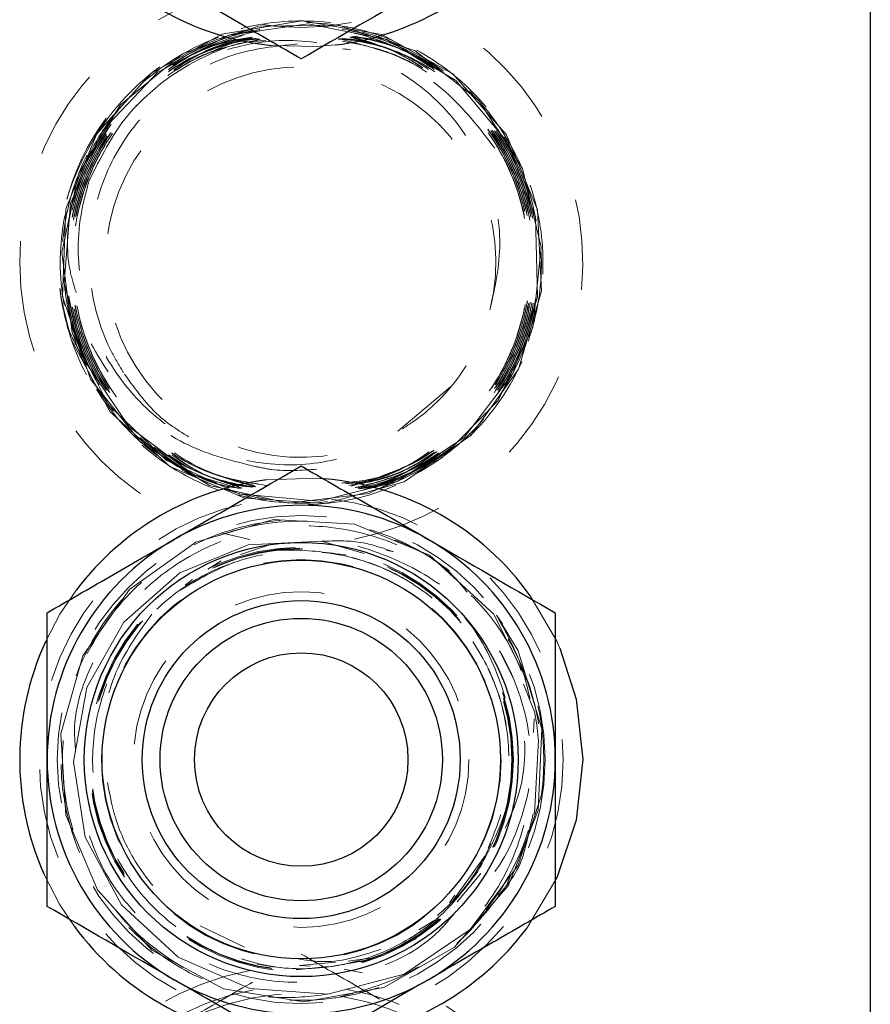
# Model space of a CAD drawing. Header units: inches. Extents: x 1907 to 2452, y -210 to -54.
# Tile 675 of 1056: x 2078.857 to 2079.799, y -79.164 to -78.075. Entities that reach past the tile are written whole.
import ezdxf

# ---------------------------------------------------------------- set-up
doc = ezdxf.new("R2010")
doc.units = ezdxf.units.IN
doc.header["$LTSCALE"] = 0.5
doc.header["$MEASUREMENT"] = 0
doc.linetypes.add('HIDDEN', pattern=[0.225, 0.15, -0.075])
doc.layers.add('SVD-M-S', color=8, linetype='Continuous')

msp = doc.modelspace()

# ---------------------------------------------------------------- linework, layer by layer
at = {"layer": 'SVD-M-S', "linetype": 'Continuous', "lineweight": 25}
for p, q in [((2079.79853, -76.57349), (2079.79853, -80.11349)), ((2079.4548, -78.77028), (2079.47291, -78.82649)), ((2079.47291, -78.82649), (2079.48019, -78.89349)), ((2079.48019, -78.89349), (2079.47291, -78.96048)), ((2079.47291, -78.96048), (2079.45141, -79.0243))]:
    msp.add_line(p, q, dxfattribs=at)
at = {"layer": 'SVD-M-S', "linetype": 'HIDDEN', "lineweight": 18}
for p, q in [((2079.03713, -78.11273), (2079.12091, -78.08215)), ((2079.08067, -78.09102), (2079.16921, -78.07608)), ((2079.08846, -78.09205), (2079.17622, -78.07963)), ((2079.12091, -78.08215), (2079.21013, -78.08104)), ((2079.16921, -78.07608), (2079.25773, -78.09129)), ((2079.17622, -78.07963), (2079.26317, -78.09697)), ((2079.21013, -78.08104), (2079.29472, -78.10953)), ((2079.0021, -78.13441), (2079.08067, -78.09102)), ((2079.00979, -78.13281), (2079.08846, -78.09205)), ((2079.25773, -78.09129), (2079.33625, -78.13497)), ((2079.1854, -78.10469), (2079.13567, -78.10342)), ((2079.20624, -78.10286), (2079.1854, -78.10469)), ((2079.26317, -78.09697), (2079.33951, -78.14214)), ((2078.96821, -78.16931), (2079.03713, -78.11273)), ((2079.29472, -78.10953), (2079.36513, -78.16444)), ((2078.94234, -78.20135), (2079.0021, -78.13441)), ((2078.94907, -78.1973), (2079.00979, -78.13281)), ((2079.33625, -78.13497), (2079.3959, -78.20221)), ((2079.33951, -78.14214), (2079.3966, -78.21005)), ((2078.92193, -78.24548), (2078.96821, -78.16931)), ((2079.36513, -78.16444), (2079.4134, -78.23959)), ((2078.90813, -78.28427), (2078.94234, -78.20135)), ((2078.91314, -78.27822), (2078.94907, -78.1973)), ((2079.3959, -78.20221), (2079.42994, -78.28544)), ((2079.3966, -78.21005), (2079.42801, -78.29307)), ((2078.90348, -78.33265), (2078.92193, -78.24548)), ((2079.4134, -78.23959), (2079.43408, -78.32651)), ((2078.90603, -78.36644), (2078.91314, -78.27822)), ((2078.90424, -78.38102), (2078.90813, -78.28427)), ((2079.42994, -78.28544), (2079.43451, -78.37527)), ((2079.42801, -78.29307), (2079.43016, -78.38183)), ((2078.91493, -78.42098), (2078.90348, -78.33265)), ((2079.43408, -78.32651), (2079.42481, -78.41541)), ((2078.92851, -78.45201), (2078.90603, -78.36644)), ((2079.43451, -78.37527), (2079.40907, -78.46157)), ((2078.91382, -78.42881), (2078.90291, -78.38387)), ((2078.90291, -78.38387), (2078.90291, -78.38387)), ((2078.93512, -78.47281), (2078.90424, -78.38102)), ((2079.43016, -78.38183), (2079.40279, -78.46633)), ((2078.95496, -78.50051), (2078.91493, -78.42098)), ((2079.42481, -78.41541), (2079.38663, -78.49626)), ((2078.9565, -78.50826), (2078.91382, -78.42881)), ((2078.97805, -78.52529), (2078.92851, -78.45201)), ((2079.40907, -78.46157), (2079.35648, -78.53462)), ((2078.99115, -78.54272), (2078.93512, -78.47281)), ((2079.40279, -78.46633), (2079.34897, -78.53703)), ((2079.27558, -78.53007), (2079.33396, -78.48122)), ((2079.38663, -78.49626), (2079.3238, -78.55992)), ((2079.01905, -78.56228), (2078.95496, -78.50051)), ((2079.02306, -78.56908), (2078.9565, -78.50826)), ((2079.04902, -78.57802), (2078.97805, -78.52529)), ((2079.34897, -78.53703), (2079.27476, -78.58594)), ((2079.35648, -78.53462), (2079.28264, -78.58614)), ((2079.06715, -78.59012), (2078.99115, -78.54272)), ((2079.09994, -78.59934), (2079.01905, -78.56228)), ((2079.3238, -78.55992), (2079.24342, -78.59921)), ((2079.10597, -78.60443), (2079.02306, -78.56908)), ((2079.09928, -78.59365), (2079.04902, -78.57802)), ((2079.13036, -78.58416), (2079.1854, -78.58228)), ((2079.1854, -78.58228), (2079.19443, -78.5829)), ((2079.15452, -78.60968), (2079.06715, -78.59012)), ((2079.27476, -78.58594), (2079.1885, -78.60753)), ((2079.28264, -78.58614), (2079.19588, -78.61033)), ((2079.1885, -78.60753), (2079.09994, -78.59934)), ((2079.19588, -78.61033), (2079.10597, -78.60443)), ((2079.24342, -78.59921), (2079.15452, -78.60968)), ((2079.13788, -78.62802), (2079.05168, -78.65306)), ((2079.22747, -78.63294), (2079.13788, -78.62802)), ((2079.31036, -78.66722), (2079.22747, -78.63294)), ((2079.05168, -78.65306), (2078.9786, -78.70523)), ((2079.10985, -78.656), (2079.03409, -78.68688)), ((2079.13801, -78.65452), (2079.10148, -78.66647)), ((2079.19092, -78.65175), (2079.10985, -78.656)), ((2079.15139, -78.66137), (2079.14066, -78.66134)), ((2079.23833, -78.66551), (2079.19092, -78.65175)), ((2079.27075, -78.66366), (2079.26298, -78.66166)), ((2079.38164, -78.73275), (2079.31036, -78.66722)), ((2079.08008, -78.67359), (2079.06507, -78.683)), ((2079.03409, -78.68688), (2078.97222, -78.74135)), ((2079.04823, -78.69425), (2079.04013, -78.70056)), ((2078.9786, -78.70523), (2078.92691, -78.77869)), ((2078.90147, -78.7328), (2078.91982, -78.70565)), ((2079.42202, -78.71217), (2079.45139, -78.76262)), ((2078.88545, -78.76308), (2078.90147, -78.7328)), ((2079.41938, -78.80839), (2079.38164, -78.73275)), ((2079.40874, -78.77326), (2079.38458, -78.7338)), ((2079.38458, -78.7338), (2079.38458, -78.7338)), ((2078.97222, -78.74135), (2078.93138, -78.81368)), ((2079.45139, -78.76262), (2079.4548, -78.77028)), ((2078.92691, -78.77869), (2078.90243, -78.86514)), ((2079.389, -78.77531), (2079.40351, -78.80373)), ((2079.4349, -78.85958), (2079.40874, -78.77326)), ((2078.93138, -78.81368), (2078.91646, -78.89603)), ((2079.42666, -78.84073), (2079.41474, -78.80994)), ((2079.42633, -78.8484), (2079.42567, -78.86356)), ((2078.90243, -78.86514), (2078.90797, -78.95486)), ((2079.43101, -78.94966), (2079.4349, -78.85958)), ((2079.43106, -78.87177), (2079.42676, -78.95328)), ((2078.91646, -78.89603), (2078.92953, -78.97932)), ((2079.40856, -79.01036), (2079.43414, -78.93387)), ((2079.43414, -78.93387), (2079.42589, -78.95854)), ((2079.43414, -78.93387), (2079.43414, -78.93387)), ((2078.90797, -78.95486), (2078.9429, -79.03771)), ((2079.39753, -79.03334), (2079.43101, -78.94966)), ((2078.92953, -78.97932), (2078.96955, -79.05425)), ((2079.37163, -79.00027), (2079.33513, -79.05144)), ((2079.35551, -79.08144), (2079.40856, -79.01036)), ((2078.90147, -79.05417), (2078.88369, -79.02)), ((2079.34114, -79.05082), (2079.3673, -79.0195)), ((2079.4004, -79.0213), (2079.39575, -79.033)), ((2079.45139, -79.02435), (2079.41773, -79.08066)), ((2079.45141, -79.0243), (2079.45139, -79.02435)), ((2078.9429, -79.03771), (2079.00331, -79.10434)), ((2079.33826, -79.1012), (2079.39753, -79.03334)), ((2079.38547, -79.04218), (2079.37329, -79.05928)), ((2079.33255, -79.05199), (2079.3387, -79.04345)), ((2078.91755, -79.07828), (2078.90147, -79.05417)), ((2078.96955, -79.05425), (2079.03243, -79.11228)), ((2079.29862, -79.08197), (2079.31645, -79.07117)), ((2079.05655, -79.07753), (2079.10587, -79.1011)), ((2079.28255, -79.13076), (2079.35551, -79.08144)), ((2079.00331, -79.10434), (2079.08241, -79.14724)), ((2079.25989, -79.14559), (2079.33826, -79.1012)), ((2079.03243, -79.11228), (2079.11147, -79.14666)), ((2079.16668, -79.12136), (2079.20632, -79.11773)), ((2079.24398, -79.11334), (2079.22058, -79.11658)), ((2079.16304, -79.12594), (2079.19798, -79.12239)), ((2079.17877, -79.12217), (2079.16668, -79.12136)), ((2079.19804, -79.1532), (2079.28255, -79.13076)), ((2079.08241, -79.14724), (2079.17127, -79.16153)), ((2079.11147, -79.14666), (2079.19804, -79.1532)), ((2079.17127, -79.16153), (2079.25989, -79.14559))]:
    msp.add_line(p, q, dxfattribs=at)
for centre, radius in [((2079.16853, -77.79349), 0.29011), ((2079.16853, -78.89349), 0.29011), ((2079.16853, -78.89349), 0.27), ((2079.16853, -78.89349), 0.23489), ((2079.16853, -78.89349), 0.23382), ((2079.16853, -78.89349), 0.23321), ((2079.16853, -78.89349), 0.23321), ((2079.16853, -78.89349), 0.22119), ((2079.16853, -78.89349), 0.18563)]:
    msp.add_circle(centre, radius, dxfattribs=at)
at = {"layer": 'SVD-M-S', "linetype": 'Continuous', "lineweight": 25}
for radius in [0.24016, 0.22047, 0.17594, 0.15625, 0.11811]:
    msp.add_circle((2079.16853, -78.89349), radius, dxfattribs=at)
for centre, radius, start, end in [((2079.16853, -77.79349), 0.31167, 216.36537, 263.94864), ((2079.16853, -77.79349), 0.31167, 276.9512, 323.09088), ((2079.16853, -78.89349), 0.31167, 97.03369, 142.93811), ((2079.16853, -78.89349), 0.31167, 35.57422, 85.23165), ((2079.16853, -78.89349), 0.2813, 60, 120), ((2079.16853, -78.89349), 0.2813, 120, 180), ((2079.16853, -78.89349), 0.2813, 0, 60), ((2079.16853, -78.89349), 0.31167, 155.26571, 203.94888), ((2079.16853, -78.89349), 0.2813, 180, 240), ((2079.16853, -78.89349), 0.2813, 300, 0), ((2079.16853, -78.89349), 0.31167, 216.36537, 263.94864), ((2079.16853, -78.89349), 0.31167, 276.9512, 323.09088), ((2079.16853, -78.89349), 0.2813, 240, 300)]:
    msp.add_arc(centre, radius, start, end, dxfattribs=at)
at = {"layer": 'SVD-M-S', "linetype": 'HIDDEN', "lineweight": 18}
for centre, radius, start, end in [((2079.16853, -78.34349), 0.31167, 102.09374, 180), ((2079.16853, -78.34349), 0.31167, 280.8821, 77.76368), ((2079.16853, -78.34349), 0.25154, 113.97981, 159.09382), ((2079.16798, -78.3432), 0.21596, 345.91639, 301.40269), ((2079.16853, -78.34349), 0.26866, 143.53323, 188.6445), ((2079.16853, -78.34349), 0.31167, 180, 259.50096), ((2079.16853, -78.89349), 0.26866, 351.3555, 36.46677), ((2079.16853, -78.89349), 0.26347, 321.00228, 11.54953), ((2079.16853, -79.43349), 0.31167, 180, 81.20832), ((2079.16853, -79.43349), 0.31167, 100.46623, 180), ((2079.16853, -79.43349), 0.29011, 100.45938, 270), ((2079.16853, -79.43349), 0.29011, 270, 80.29243), ((2079.16853, -79.43349), 0.2813, 94.50398, 120), ((2079.16853, -79.43349), 0.2813, 60, 82.95441)]:
    msp.add_arc(centre, radius, start, end, dxfattribs=at)
at = {"layer": 'SVD-M-S', "linetype": 'Continuous', "lineweight": 25}
for points, knots in [([(2079.16853, -78.1183), (2079.14568, -78.10511), (2079.09958, -78.0785), (2079.05192, -78.05098), (2079.02788, -78.0371)], [0, 0, 0, 0, 0.495458, 1, 1, 1, 1]), ([(2079.30917, -78.0371), (2079.30584, -78.03902), (2079.25834, -78.06644), (2079.2118, -78.09332), (2079.16853, -78.1183)], [0, 0, 0, 0, 0.070219, 1, 1, 1, 1]), ([(2079.02788, -78.64987), (2079.03121, -78.64795), (2079.07871, -78.62053), (2079.12525, -78.59365), (2079.16853, -78.56867)], [0, 0, 0, 0, 0.070219, 1, 1, 1, 1]), ([(2079.16853, -78.56867), (2079.19137, -78.58186), (2079.23747, -78.60847), (2079.28513, -78.63599), (2079.30917, -78.64987)], [0, 0, 0, 0, 0.495458, 1, 1, 1, 1]), ([(2078.88723, -78.73108), (2078.91007, -78.71789), (2078.95617, -78.69127), (2079.00383, -78.66376), (2079.02788, -78.64987)], [0, 0, 0, 0, 0.495458, 1, 1, 1, 1]), ([(2079.30917, -78.64987), (2079.31251, -78.6518), (2079.36001, -78.67922), (2079.40655, -78.70609), (2079.44982, -78.73108)], [0, 0, 0, 0, 0.070219, 1, 1, 1, 1]), ([(2078.88723, -78.89349), (2078.88723, -78.88088), (2078.88723, -78.82593), (2078.88723, -78.77236), (2078.88723, -78.73108)], [0, 0, 0, 0, 0.2293671, 1, 1, 1, 1]), ([(2079.44982, -78.73108), (2079.44982, -78.77236), (2079.44982, -78.82593), (2079.44982, -78.88088), (2079.44982, -78.89349)], [0, 0, 0, 0, 0.7706329, 1, 1, 1, 1]), ([(2078.88723, -79.05589), (2078.88723, -79.0449), (2078.88723, -78.99203), (2078.88723, -78.93704), (2078.88723, -78.89349)], [0, 0, 0, 0, 0.2078397, 1, 1, 1, 1]), ([(2079.44982, -78.89349), (2079.44982, -78.93704), (2079.44982, -78.99203), (2079.44982, -79.0449), (2079.44982, -79.05589)], [0, 0, 0, 0, 0.7921603, 1, 1, 1, 1]), ([(2079.02788, -79.1371), (2079.02454, -79.13517), (2078.97704, -79.10775), (2078.9305, -79.08088), (2078.88723, -79.05589)], [0, 0, 0, 0, 0.070219, 1, 1, 1, 1]), ([(2079.44982, -79.05589), (2079.42698, -79.06908), (2079.38088, -79.0957), (2079.33322, -79.12321), (2079.30917, -79.1371)], [0, 0, 0, 0, 0.495458, 1, 1, 1, 1]), ([(2079.16853, -79.2183), (2079.14568, -79.20511), (2079.09958, -79.1785), (2079.05192, -79.15098), (2079.02788, -79.1371)], [0, 0, 0, 0, 0.495458, 1, 1, 1, 1]), ([(2079.30917, -79.1371), (2079.30584, -79.13902), (2079.25834, -79.16644), (2079.2118, -79.19332), (2079.16853, -79.2183)], [0, 0, 0, 0, 0.070219, 1, 1, 1, 1])]:
    msp.add_open_spline(points, degree=3, knots=knots, dxfattribs=at)
at = {"layer": 'SVD-M-S', "linetype": 'HIDDEN', "lineweight": 18}
for points, knots in [([(2078.95247, -78.1838), (2078.93692, -78.20989), (2078.90583, -78.26207), (2078.8954, -78.35432), (2078.91407, -78.44399), (2078.96192, -78.5226), (2079.03294, -78.58083), (2079.11926, -78.61226), (2079.21106, -78.61331), (2079.29801, -78.58389), (2079.37027, -78.52736), (2079.41971, -78.4501), (2079.44075, -78.36085), (2079.43104, -78.26971), (2079.3917, -78.18696), (2079.32718, -78.12194), (2079.2448, -78.08198), (2079.15387, -78.07158), (2079.06465, -78.09187), (2078.98722, -78.14057), (2078.93032, -78.21214), (2078.90035, -78.29849), (2078.90068, -78.38986), (2078.93125, -78.47593), (2078.98859, -78.54699), (2079.06621, -78.59502), (2079.15533, -78.61462), (2079.24587, -78.60359), (2079.32762, -78.5632), (2079.39135, -78.49803), (2079.42987, -78.41545), (2079.43886, -78.32481), (2079.41732, -78.23634), (2079.36771, -78.16003), (2079.29564, -78.10449), (2079.20926, -78.07597), (2079.11835, -78.07767), (2079.03317, -78.10939), (2078.96333, -78.16751), (2078.91671, -78.24546), (2078.89855, -78.33443), (2078.91088, -78.42436), (2078.9523, -78.50509), (2079.01811, -78.56752), (2079.10085, -78.60461), (2079.19117, -78.61219), (2079.27888, -78.58943), (2079.35406, -78.53891), (2079.40824, -78.46636), (2079.43532, -78.37999), (2079.43225, -78.28956), (2079.39941, -78.20528), (2079.34053, -78.13667), (2079.26226, -78.09145), (2079.17346, -78.07472), (2079.08418, -78.08836), (2079.00447, -78.13079), (2078.94335, -78.19719), (2078.90769, -78.2801), (2078.90153, -78.37001), (2078.92542, -78.45722), (2078.97712, -78.5302), (2079.0386, -78.57876), (2079.08376, -78.58963), (2079.10007, -78.59356)], [0, 0, 0, 0, 0.0164096, 0.0328193, 0.049222, 0.0656191, 0.0820105, 0.0983963, 0.1147765, 0.1311511, 0.14752, 0.1638833, 0.1802409, 0.1965928, 0.212939, 0.2292795, 0.2456143, 0.2619434, 0.2782669, 0.2945847, 0.3108969, 0.3272035, 0.3435044, 0.3597997, 0.3760894, 0.3923734, 0.4086518, 0.4249246, 0.4411917, 0.4574532, 0.473709, 0.489959, 0.5062034, 0.522442, 0.538675, 0.5549024, 0.5711241, 0.5873401, 0.6035505, 0.6197553, 0.6359545, 0.652148, 0.6683359, 0.6845181, 0.7006948, 0.7168657, 0.7330311, 0.7491907, 0.7653446, 0.7814928, 0.7976354, 0.8137722, 0.8299034, 0.846029, 0.8621489, 0.8782632, 0.8943718, 0.9104748, 0.9265722, 0.9426639, 0.95875, 0.9748305, 0.9909054, 1, 1, 1, 1]), ([(2079.10164, -78.5934), (2079.09456, -78.59237), (2079.05841, -78.58712), (2079.0011, -78.5492), (2078.9415, -78.48389), (2078.90795, -78.40038), (2078.90366, -78.31101), (2078.92928, -78.22508), (2078.9819, -78.15249), (2079.05562, -78.10139), (2079.14213, -78.07757), (2079.23168, -78.08373), (2079.31416, -78.11921), (2079.38028, -78.18001), (2079.42255, -78.25932), (2079.43617, -78.34812), (2079.41968, -78.43668), (2079.37458, -78.51396), (2079.31134, -78.57133), (2079.26007, -78.58772), (2079.23708, -78.59507)], [0, 0, 0, 0, 0.0142472, 0.0727135, 0.1312005, 0.1897082, 0.2482365, 0.3067854, 0.3653548, 0.4239447, 0.4825551, 0.5411861, 0.5998379, 0.6585105, 0.7172038, 0.7759179, 0.8346528, 0.8934086, 0.9521851, 1, 1, 1, 1]), ([(2079.23734, -78.59515), (2079.26129, -78.58718), (2079.3134, -78.56983), (2079.37675, -78.51101), (2079.42075, -78.43307), (2079.436, -78.3443), (2079.4211, -78.25571), (2079.37767, -78.17704), (2079.31067, -78.11723), (2079.22766, -78.08301), (2079.13804, -78.07822), (2079.05192, -78.10339), (2078.97902, -78.15565), (2078.92758, -78.22907), (2078.90337, -78.31541), (2078.90916, -78.40467), (2078.94409, -78.48765), (2079.00485, -78.55172), (2079.06108, -78.58819), (2079.09549, -78.59278), (2079.1008, -78.59349)], [0, 0, 0, 0, 0.050053, 0.1089114, 0.167749, 0.2265658, 0.2853619, 0.3441372, 0.4028918, 0.4616258, 0.5203391, 0.5790317, 0.6377037, 0.6963551, 0.7549858, 0.8135958, 0.8721852, 0.930754, 0.9893018, 1, 1, 1, 1]), ([(2079.23198, -78.59352), (2079.24073, -78.59222), (2079.27852, -78.58659), (2079.33701, -78.54772), (2079.39586, -78.48183), (2079.42856, -78.39828), (2079.43199, -78.30916), (2079.40563, -78.22382), (2079.35254, -78.1521), (2079.2787, -78.10203), (2079.19247, -78.07926), (2079.1036, -78.08634), (2079.02213, -78.12245), (2078.95724, -78.1835), (2078.91625, -78.26257), (2078.9038, -78.35067), (2078.92119, -78.43811), (2078.96671, -78.51402), (2079.03041, -78.57023), (2079.08184, -78.5859), (2079.10521, -78.59302)], [0, 0, 0, 0, 0.0176316, 0.076155, 0.1346576, 0.1931394, 0.2516005, 0.3100409, 0.3684606, 0.4268596, 0.485238, 0.5435957, 0.6019327, 0.6602491, 0.7185448, 0.7768198, 0.8350742, 0.8933077, 0.9515201, 1, 1, 1, 1]), ([(2079.10324, -78.59323), (2079.07877, -78.58522), (2079.02641, -78.56809), (2078.96286, -78.50977), (2078.91901, -78.43283), (2078.90349, -78.34509), (2078.91777, -78.25712), (2078.96054, -78.17942), (2079.0246, -78.11925), (2079.0783, -78.10095), (2079.10417, -78.09212)], [0, 0, 0, 0, 0.1123005, 0.2402753, 0.3682959, 0.496362, 0.6244736, 0.7526306, 0.880833, 1, 1, 1, 1]), ([(2079.11404, -78.5921), (2079.09646, -78.58854), (2079.05036, -78.57923), (2078.98715, -78.53311), (2078.93405, -78.46327), (2078.90764, -78.37865), (2078.9106, -78.29043), (2078.94259, -78.2076), (2079.00044, -78.14178), (2079.0611, -78.10198), (2079.10169, -78.09605), (2079.11348, -78.09433)], [0, 0, 0, 0, 0.0767332, 0.2011977, 0.325707, 0.450261, 0.5748597, 0.6995031, 0.8241909, 0.9489232, 1, 1, 1, 1]), ([(2079.11424, -78.09451), (2079.10015, -78.09685), (2079.05733, -78.10396), (2078.99551, -78.14612), (2078.9394, -78.21354), (2078.90954, -78.29712), (2078.90887, -78.38538), (2078.93746, -78.46931), (2078.99242, -78.53759), (2079.05509, -78.58126), (2079.09948, -78.58916), (2079.11525, -78.59197)], [0, 0, 0, 0, 0.0610785, 0.1855672, 0.3100115, 0.4344114, 0.5587665, 0.6830764, 0.8073414, 0.9315616, 1, 1, 1, 1]), ([(2079.11798, -78.59168), (2079.10985, -78.59092), (2079.07305, -78.58747), (2079.01409, -78.55271), (2078.95274, -78.49141), (2078.91603, -78.41122), (2078.90771, -78.32396), (2078.92878, -78.23846), (2078.97711, -78.16563), (2079.04167, -78.11342), (2079.09219, -78.10039), (2079.11463, -78.0946)], [0, 0, 0, 0, 0.0350142, 0.158593, 0.2822166, 0.405885, 0.5295982, 0.6533561, 0.7771586, 0.9010056, 1, 1, 1, 1]), ([(2079.11346, -78.09432), (2079.08907, -78.10131), (2079.0368, -78.11629), (2078.97199, -78.17153), (2078.92592, -78.24587), (2078.90745, -78.33195), (2078.91845, -78.41888), (2078.9576, -78.498), (2079.0209, -78.55695), (2079.07752, -78.58915), (2079.11083, -78.5916), (2079.11547, -78.59195)], [0, 0, 0, 0, 0.1089416, 0.2334992, 0.3580118, 0.4824789, 0.6069007, 0.7312774, 0.8556089, 0.9798955, 1, 1, 1, 1]), ([(2079.22838, -78.59242), (2079.232, -78.59208), (2079.26441, -78.58905), (2079.31981, -78.55598), (2079.38252, -78.49588), (2079.42059, -78.41578), (2079.43027, -78.32838), (2079.41041, -78.24235), (2079.36307, -78.16861), (2079.29791, -78.11466), (2079.24606, -78.10062), (2079.22224, -78.09417)], [0, 0, 0, 0, 0.0158032, 0.14133319, 0.26681814, 0.39225811, 0.51765313, 0.64300322, 0.76830841, 0.89356869, 1, 1, 1, 1]), ([(2079.22414, -78.09385), (2079.23278, -78.09485), (2079.27033, -78.09922), (2079.32948, -78.13585), (2079.38996, -78.19925), (2079.42512, -78.2811), (2079.43144, -78.36941), (2079.40815, -78.4553), (2079.35751, -78.52749), (2079.29471, -78.57676), (2079.24754, -78.58807), (2079.22881, -78.59255)], [0, 0, 0, 0, 0.0375443, 0.1630781, 0.2886566, 0.41428, 0.5399484, 0.6656619, 0.7914205, 0.9172242, 1, 1, 1, 1]), ([(2079.2246, -78.09377), (2079.24996, -78.10137), (2079.30314, -78.11732), (2079.36821, -78.17408), (2079.41339, -78.24922), (2079.43082, -78.33578), (2079.41867, -78.42285), (2079.37841, -78.502), (2079.31396, -78.55985), (2079.26092, -78.59096), (2079.2318, -78.59333), (2079.23146, -78.59336)], [0, 0, 0, 0, 0.1148678, 0.2409633, 0.3671037, 0.4932894, 0.6195206, 0.7457973, 0.8721196, 0.9984874, 1, 1, 1, 1]), ([(2079.22908, -78.59263), (2079.24952, -78.58731), (2079.29829, -78.57461), (2079.36156, -78.52302), (2079.41047, -78.4496), (2079.43176, -78.36322), (2079.42335, -78.2751), (2079.38627, -78.19406), (2079.32423, -78.13238), (2079.26654, -78.09778), (2079.23137, -78.0943), (2079.22512, -78.09368)], [0, 0, 0, 0, 0.0910168, 0.2171244, 0.3431871, 0.4692048, 0.5951776, 0.7211056, 0.8469887, 0.972827, 1, 1, 1, 1]), ([(2079.22771, -78.09324), (2079.24598, -78.09736), (2079.29292, -78.10796), (2079.35619, -78.1563), (2079.40814, -78.22811), (2079.43279, -78.31419), (2079.4277, -78.40316), (2079.39346, -78.48617), (2079.33335, -78.55078), (2079.27599, -78.58805), (2079.24007, -78.59296), (2079.23322, -78.59389)], [0, 0, 0, 0, 0.0808706, 0.2077556, 0.3346859, 0.4616613, 0.5886821, 0.7157481, 0.8428594, 0.9700159, 1, 1, 1, 1]), ([(2079.12143, -78.09621), (2079.11121, -78.09725), (2079.07244, -78.10123), (2079.01223, -78.13727), (2078.95218, -78.19937), (2078.91691, -78.27959), (2078.91001, -78.36641), (2078.93228, -78.45092), (2078.98138, -78.52242), (2079.04701, -78.57355), (2079.0982, -78.58577), (2079.12142, -78.59132)], [0, 0, 0, 0, 0.0437822, 0.1660429, 0.2882588, 0.4104298, 0.5325563, 0.6546381, 0.7766755, 0.8986685, 1, 1, 1, 1]), ([(2079.11813, -78.59167), (2079.09312, -78.5848), (2079.04038, -78.57031), (2078.97488, -78.51581), (2078.92841, -78.44251), (2078.90914, -78.35726), (2078.9191, -78.27075), (2078.95714, -78.19171), (2079.01939, -78.13208), (2079.07732, -78.09896), (2079.11251, -78.09619), (2079.11914, -78.09566)], [0, 0, 0, 0, 0.1107473, 0.2335716, 0.3564408, 0.4793548, 0.6023136, 0.7253172, 0.8483655, 0.9714584, 1, 1, 1, 1]), ([(2079.13122, -78.59029), (2079.11231, -78.58744), (2079.0652, -78.58035), (2078.99977, -78.53757), (2078.94459, -78.47159), (2078.91481, -78.39001), (2078.9136, -78.30349), (2078.94111, -78.22105), (2078.99452, -78.15346), (2079.05884, -78.10878), (2079.10584, -78.10036), (2079.1247, -78.09698)], [0, 0, 0, 0, 0.0803068, 0.2000635, 0.3198642, 0.4397089, 0.5595977, 0.6795305, 0.7995072, 0.9195279, 1, 1, 1, 1]), ([(2079.12328, -78.09664), (2079.10318, -78.10086), (2079.05654, -78.11065), (2078.99288, -78.15546), (2078.94071, -78.22229), (2078.91361, -78.30481), (2078.91527, -78.39133), (2078.94549, -78.47274), (2079.00106, -78.53838), (2079.06655, -78.5807), (2079.1135, -78.58748), (2079.13223, -78.59018)], [0, 0, 0, 0, 0.0863612, 0.2003907, 0.3205069, 0.4405806, 0.5606102, 0.6805956, 0.8005371, 0.9204346, 1, 1, 1, 1]), ([(2079.16447, -78.10176), (2079.14019, -78.10428), (2079.08866, -78.10963), (2079.01917, -78.15062), (2078.96485, -78.21201), (2078.93454, -78.28811), (2078.93152, -78.36892), (2078.94975, -78.42954), (2078.96827, -78.45957), (2078.97298, -78.46721)], [0, 0, 0, 0, 0.1450762, 0.3078524, 0.4693581, 0.6295915, 0.7885511, 0.9462353, 1, 1, 1, 1]), ([(2078.93354, -78.25373), (2078.9462, -78.22809), (2078.97152, -78.17681), (2079.03915, -78.12449), (2079.09252, -78.09698), (2079.12131, -78.09633), (2079.12191, -78.09632)], [0, 0, 0, 0, 0.3309263, 0.6618491, 0.9929231, 1, 1, 1, 1]), ([(2079.37783, -78.39452), (2079.38305, -78.37067), (2079.3935, -78.32297), (2079.37832, -78.2492), (2079.34131, -78.18319), (2079.28293, -78.13125), (2079.20954, -78.10067), (2079.13359, -78.09439), (2079.08703, -78.10772), (2079.0663, -78.11366)], [0, 0, 0, 0, 0.1397718, 0.2794442, 0.423451, 0.5708792, 0.7217433, 0.8760443, 1, 1, 1, 1]), ([(2079.12949, -78.09811), (2079.12019, -78.09857), (2079.0982, -78.09966), (2079.07797, -78.10854), (2079.0663, -78.11366)], [0, 0, 0, 0, 0.42302045, 1, 1, 1, 1]), ([(2079.21297, -78.58772), (2079.22618, -78.58633), (2079.2704, -78.58165), (2079.33381, -78.53984), (2079.391, -78.47266), (2079.42099, -78.39128), (2079.42251, -78.30509), (2079.39537, -78.22293), (2079.34248, -78.15538), (2079.27616, -78.10963), (2079.22669, -78.10087), (2079.20522, -78.09706)], [0, 0, 0, 0, 0.0560778, 0.1878397, 0.307991, 0.4280963, 0.5481577, 0.6681752, 0.7881483, 0.9080768, 1, 1, 1, 1]), ([(2079.20943, -78.09635), (2079.2186, -78.09696), (2079.25623, -78.09947), (2079.31647, -78.13273), (2079.37859, -78.19206), (2079.41681, -78.27053), (2079.42709, -78.3567), (2079.40824, -78.44178), (2079.36215, -78.51507), (2079.29779, -78.56927), (2079.24612, -78.58377), (2079.2221, -78.5905)], [0, 0, 0, 0, 0.0393005, 0.1612425, 0.2832288, 0.4052593, 0.5273338, 0.6494523, 0.7716151, 0.8938225, 1, 1, 1, 1]), ([(2079.21072, -78.09613), (2079.23626, -78.10247), (2079.28945, -78.11568), (2079.3561, -78.1684), (2079.4038, -78.23987), (2079.42488, -78.32376), (2079.41705, -78.40962), (2079.38125, -78.48866), (2079.32111, -78.54938), (2079.26212, -78.58414), (2079.22477, -78.58768), (2079.21568, -78.58855)], [0, 0, 0, 0, 0.1120051, 0.2331532, 0.3543456, 0.4755823, 0.5968631, 0.718188, 0.8395568, 0.9609702, 1, 1, 1, 1]), ([(2079.2238, -78.59102), (2079.2501, -78.58269), (2079.30378, -78.56568), (2079.36826, -78.5077), (2079.41152, -78.43265), (2079.42719, -78.34695), (2079.41365, -78.26126), (2079.3725, -78.18419), (2079.30808, -78.12773), (2079.25055, -78.09752), (2079.21696, -78.09615), (2079.21182, -78.09594)], [0, 0, 0, 0, 0.1180742, 0.2410292, 0.3639396, 0.4868054, 0.6096267, 0.7324033, 0.8551353, 0.9778227, 1, 1, 1, 1]), ([(2079.22138, -78.59029), (2079.23814, -78.58707), (2079.28324, -78.57842), (2079.34577, -78.53367), (2079.39917, -78.46506), (2079.4262, -78.3815), (2079.42417, -78.29414), (2079.39333, -78.21197), (2079.33688, -78.14605), (2079.27322, -78.10462), (2079.22869, -78.09814), (2079.21265, -78.0958)], [0, 0, 0, 0, 0.0726165, 0.1953785, 0.3180963, 0.4407698, 0.5633991, 0.6859842, 0.8085251, 0.9310217, 1, 1, 1, 1]), ([(2079.21404, -78.09556), (2079.23242, -78.0988), (2079.27916, -78.10702), (2079.3436, -78.15154), (2079.39777, -78.21946), (2079.42589, -78.30258), (2079.42503, -78.38997), (2079.39529, -78.47265), (2079.33964, -78.53932), (2079.27823, -78.58102), (2079.23568, -78.58802), (2079.22157, -78.59034)], [0, 0, 0, 0, 0.0794305, 0.202101, 0.3248155, 0.447574, 0.5703766, 0.6932237, 0.8161153, 0.9390516, 1, 1, 1, 1]), ([(2079.3829, -78.21703), (2079.36595, -78.19508), (2079.33199, -78.15107), (2079.26961, -78.11384), (2079.22805, -78.10874), (2079.21418, -78.10704)], [0, 0, 0, 0, 0.3987927, 0.799291, 1, 1, 1, 1]), ([(2078.9194, -78.37672), (2078.91686, -78.36869), (2078.90578, -78.33358), (2078.91432, -78.26573), (2078.93558, -78.21061), (2078.95175, -78.18494), (2078.95247, -78.1838)], [0, 0, 0, 0, 0.1252164, 0.5474556, 0.9799166, 1, 1, 1, 1]), ([(2078.93354, -78.25373), (2078.93065, -78.2643), (2078.92027, -78.30217), (2078.92062, -78.37072), (2078.94865, -78.45036), (2079.00107, -78.5145), (2079.07064, -78.55636), (2079.14829, -78.57153), (2079.22201, -78.56165), (2079.2623, -78.53815), (2079.2805, -78.52753)], [0, 0, 0, 0, 0.05684433, 0.20359811, 0.34690955, 0.48734171, 0.62489843, 0.75957139, 0.89135242, 1, 1, 1, 1]), ([(2078.90291, -78.38387), (2078.90486, -78.39462), (2078.90902, -78.41758), (2078.92068, -78.43781), (2078.92688, -78.44857)], [0, 0, 0, 0, 0.46852269, 1, 1, 1, 1]), ([(2079.2805, -78.52753), (2079.28441, -78.52504), (2079.30408, -78.51252), (2079.33922, -78.47989), (2079.36644, -78.43465), (2079.37543, -78.40298), (2079.37783, -78.39452)], [0, 0, 0, 0, 0.0824218, 0.4147619, 0.8437096, 1, 1, 1, 1]), ([(2079.11769, -78.56923), (2079.09225, -78.56295), (2079.04137, -78.5504), (2078.9763, -78.50177), (2078.94939, -78.45643), (2078.93586, -78.43362)], [0, 0, 0, 0, 0.3320549, 0.6638579, 1, 1, 1, 1]), ([(2078.97298, -78.46721), (2078.98543, -78.48448), (2079.0078, -78.51551), (2079.04083, -78.53454), (2079.05546, -78.54298)], [0, 0, 0, 0, 0.5567982, 1, 1, 1, 1]), ([(2079.11769, -78.56923), (2079.12371, -78.57049), (2079.14613, -78.57517), (2079.16911, -78.57344), (2079.18591, -78.57218)], [0, 0, 0, 0, 0.26861, 1, 1, 1, 1]), ([(2079.38665, -79.04353), (2079.38981, -79.03997), (2079.41098, -79.01611), (2079.41827, -78.98371), (2079.44057, -78.88827), (2079.42197, -78.80152), (2079.37774, -78.72192), (2079.30908, -78.66248), (2079.22472, -78.62882), (2079.13391, -78.62507), (2079.04696, -78.65158), (2078.97366, -78.7054), (2078.9223, -78.78048), (2078.89868, -78.86836), (2078.90549, -78.95913), (2078.94198, -79.04256), (2079.00405, -79.10923), (2079.0847, -79.15159), (2079.17498, -79.16493), (2079.26411, -79.14737), (2079.3431, -79.10293), (2079.37847, -79.05594), (2079.39575, -79.033)], [0, 0, 0, 0, 0.0082092, 0.0549251, 0.1074121, 0.1599165, 0.2124385, 0.2649782, 0.317536, 0.3701122, 0.4227067, 0.4753187, 0.5279481, 0.5805951, 0.63326, 0.6859429, 0.7386442, 0.7913638, 0.8441008, 0.8968552, 0.9496272, 1, 1, 1, 1]), ([(2079.35219, -78.7084), (2079.34736, -78.70238), (2079.324, -78.67326), (2079.26055, -78.6422), (2079.17139, -78.62403), (2079.08007, -78.63935), (2079.00037, -78.68342), (2078.94021, -78.75092), (2078.9058, -78.83451), (2078.901, -78.92484), (2078.92638, -79.01161), (2078.97912, -79.08544), (2079.05315, -79.13645), (2079.12996, -79.16117), (2079.17835, -79.15538), (2079.19712, -79.15314)], [0, 0, 0, 0, 0.02174809, 0.10527014, 0.19124772, 0.27722435, 0.36083228, 0.44446904, 0.52813453, 0.61182926, 0.6955536, 0.77930606, 0.86308638, 0.94689477, 1, 1, 1, 1]), ([(2078.91881, -78.88308), (2078.91819, -78.8761), (2078.91508, -78.84091), (2078.93788, -78.77846), (2078.98594, -78.70755), (2079.05369, -78.6593), (2079.12795, -78.63531), (2079.20645, -78.63304), (2079.28717, -78.65625), (2079.35914, -78.70769), (2079.41195, -78.77909), (2079.42422, -78.83555), (2079.43023, -78.8632)], [0, 0, 0, 0, 0.02728688, 0.13758222, 0.24845713, 0.35990882, 0.45484531, 0.54977327, 0.66277997, 0.77632308, 0.89042814, 1, 1, 1, 1]), ([(2079.20518, -79.15759), (2079.23189, -79.1505), (2079.28533, -79.13631), (2079.35393, -79.08388), (2079.40391, -79.01219), (2079.42711, -78.92611), (2079.42025, -78.83827), (2079.38478, -78.75889), (2079.32522, -78.69587), (2079.24958, -78.65997), (2079.19066, -78.64644), (2079.16204, -78.65306), (2079.16025, -78.65347)], [0, 0, 0, 0, 0.107077, 0.2141812, 0.3291306, 0.44286, 0.5553272, 0.6665513, 0.7765506, 0.8853359, 0.9928394, 1, 1, 1, 1]), ([(2079.27075, -78.66366), (2079.25871, -78.65945), (2079.23312, -78.65052), (2079.206, -78.65147), (2079.19165, -78.65197)], [0, 0, 0, 0, 0.4708231, 1, 1, 1, 1]), ([(2079.21869, -78.66731), (2079.19841, -78.66452), (2079.15695, -78.65881), (2079.11091, -78.66479), (2079.08954, -78.67582), (2079.08723, -78.67701)], [0, 0, 0, 0, 0.46050444, 0.94164021, 1, 1, 1, 1]), ([(2079.21936, -79.11923), (2079.21334, -79.12043), (2079.18502, -79.12604), (2079.1325, -79.12531), (2079.06655, -79.1048), (2079.00943, -79.06579), (2078.96618, -79.0119), (2078.94053, -78.94774), (2078.9347, -78.87893), (2078.94918, -78.81142), (2078.98269, -78.75109), (2079.03232, -78.70317), (2079.09375, -78.6718), (2079.16163, -78.65971), (2079.23005, -78.66793), (2079.2931, -78.69574), (2079.34524, -78.74069), (2079.38213, -78.79892), (2079.39999, -78.86513), (2079.3994, -78.93226), (2079.38322, -78.97243), (2079.37554, -78.99149)], [0, 0, 0, 0, 0.0148974, 0.070085, 0.125253, 0.1804012, 0.2355297, 0.2906386, 0.345728, 0.4007981, 0.4558489, 0.5108806, 0.5658933, 0.620887, 0.6758616, 0.730817, 0.785753, 0.8406695, 0.8955663, 0.9504434, 1, 1, 1, 1]), ([(2079.03451, -78.70605), (2079.05411, -78.69446), (2079.09332, -78.67127), (2079.16177, -78.66013), (2079.22996, -78.66809), (2079.29298, -78.69594), (2079.3451, -78.74083), (2079.38186, -78.79898), (2079.40004, -78.86527), (2079.39817, -78.93405), (2079.37615, -78.99891), (2079.33718, -79.05543), (2079.29997, -79.08057), (2079.28159, -79.09298)], [0, 0, 0, 0, 0.09114958, 0.18239458, 0.27360791, 0.36478929, 0.4559385, 0.54705527, 0.63813935, 0.72919068, 0.82020931, 0.91119538, 1, 1, 1, 1]), ([(2079.36407, -79.01721), (2079.37638, -78.99412), (2079.40099, -78.94795), (2079.40673, -78.86609), (2079.38493, -78.7873), (2079.34938, -78.72955), (2079.31809, -78.7091), (2079.31006, -78.70385)], [0, 0, 0, 0, 0.222171, 0.4442894, 0.6812554, 0.9181546, 1, 1, 1, 1]), ([(2079.00331, -78.7326), (2078.98928, -78.75183), (2078.96003, -78.7919), (2078.94331, -78.86831), (2078.95391, -78.91905), (2078.95922, -78.94452)], [0, 0, 0, 0, 0.3148995, 0.6561133, 1, 1, 1, 1]), ([(2079.38458, -78.7338), (2079.39219, -78.74725), (2079.41472, -78.78712), (2079.43091, -78.86279), (2079.41876, -78.95099), (2079.38775, -79.01917), (2079.35491, -79.04667), (2079.34416, -79.05568)], [0, 0, 0, 0, 0.1310649, 0.3884839, 0.6381238, 0.8815187, 1, 1, 1, 1]), ([(2079.39432, -78.96956), (2079.40035, -78.9559), (2079.41731, -78.91741), (2079.41742, -78.85842), (2079.40714, -78.81801), (2079.40351, -78.80373)], [0, 0, 0, 0, 0.2624968, 0.7392004, 1, 1, 1, 1]), ([(2078.95922, -78.94452), (2078.96041, -78.949), (2078.96639, -78.97154), (2078.98687, -79.01492), (2079.02176, -79.05455), (2079.04923, -79.07269), (2079.05655, -79.07753)], [0, 0, 0, 0, 0.0824219, 0.4147535, 0.8440499, 1, 1, 1, 1]), ([(2079.34006, -79.06123), (2079.33268, -79.0702), (2079.3079, -79.10029), (2079.24592, -79.13003), (2079.16441, -79.14473), (2079.08113, -79.13033), (2079.00772, -79.08932), (2078.95092, -79.02842), (2078.93368, -78.97758), (2078.92545, -78.95331)], [0, 0, 0, 0, 0.0662231, 0.2221748, 0.3789804, 0.5366296, 0.6951141, 0.8544254, 1, 1, 1, 1]), ([(2079.36407, -79.01721), (2079.35138, -79.03409), (2079.32494, -79.06924), (2079.26776, -79.10595), (2079.20188, -79.12546), (2079.13364, -79.12614), (2079.09227, -79.11042), (2079.07228, -79.10282)], [0, 0, 0, 0, 0.1902234, 0.3960816, 0.6018676, 0.8075809, 1, 1, 1, 1]), ([(2079.21936, -79.11923), (2079.22386, -79.11813), (2079.24648, -79.11258), (2079.29204, -79.09281), (2079.33646, -79.05688), (2079.35768, -79.02639), (2079.36407, -79.01721)], [0, 0, 0, 0, 0.0767043, 0.3856494, 0.8149378, 1, 1, 1, 1]), ([(2079.296, -79.09145), (2079.27725, -79.1012), (2079.25274, -79.11395), (2079.22571, -79.11823), (2079.21936, -79.11923)], [0, 0, 0, 0, 0.7651637, 1, 1, 1, 1]), ([(2079.16117, -79.1133), (2079.17216, -79.11517), (2079.20441, -79.12067), (2079.23587, -79.11028), (2079.25661, -79.10343)], [0, 0, 0, 0, 0.3404469, 1, 1, 1, 1]), ([(2079.02788, -79.18987), (2079.03121, -79.18795), (2079.07871, -79.16053), (2079.12525, -79.13365), (2079.16853, -79.10867)], [0, 0, 0, 0, 0.070219, 1, 1, 1, 1]), ([(2079.16853, -79.10867), (2079.19137, -79.12186), (2079.23747, -79.14847), (2079.28513, -79.17599), (2079.30917, -79.18987)], [0, 0, 0, 0, 0.495458, 1, 1, 1, 1])]:
    msp.add_open_spline(points, degree=3, knots=knots, dxfattribs=at)

doc.saveas('drawing.dxf')
